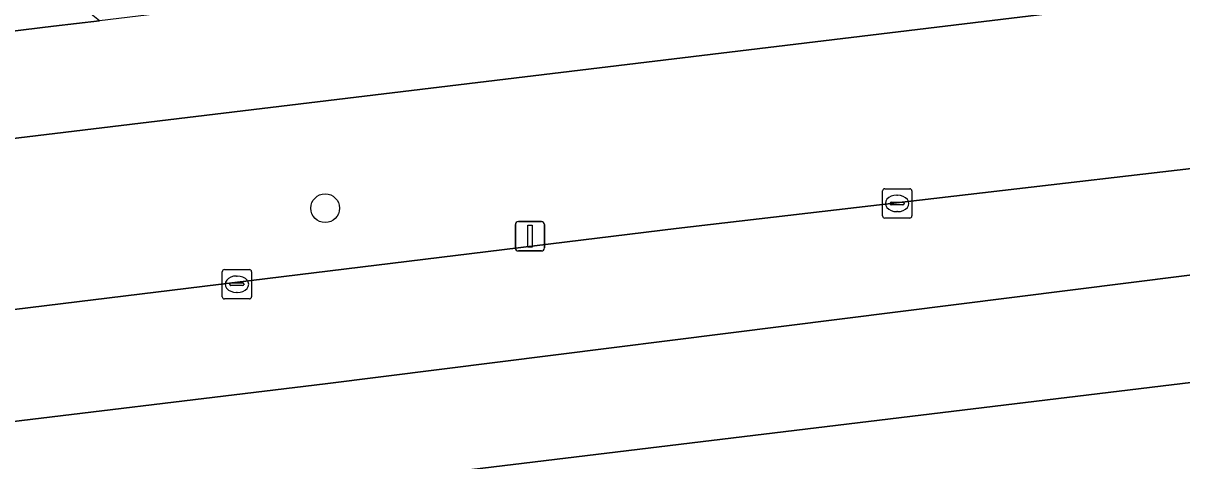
# Model space of a CAD drawing. Extents: x 161477 to 163040, y 383680 to 384871.
# Drawn here: x 162039.72 to 162079.23, y 384052.61 to 384067.52 of the extents above; entities that cross this region are included whole.
import ezdxf

# ---------------------------------------------------------------- set-up
doc = ezdxf.new("R2010")
doc.units = 0
for name, color, linetype in [('IMGEO_Berm_groen', 7, 'Continuous'), ('IMGEO_Boom', 7, 'Continuous'), ('IMGEO_Fietspad_gesloten', 7, 'Continuous'), ('IMGEO_Fietspad_open', 7, 'Continuous'), ('IMGEO_Kolk', 7, 'Continuous'), ('IMGEO_Lichtmast', 7, 'Continuous'), ('IMGEO_Rijbaan_lokaal_gesloten', 7, 'Continuous')]:
    doc.layers.add(name, color=color, linetype=linetype)

msp = doc.modelspace()

# ---------------------------------------------------------------- linework, layer by layer
at = {"layer": 'IMGEO_Berm_groen'}
for points in [[(162179.927, 384080.597), (162164.799, 384078.716), (162037.295, 384063.34), (162003.42, 384059.174), (162000, 384058.753), (161967.373, 384054.741), (161896.962, 384046.212), (161847.953, 384040.275), (161822.49, 384037.235), (161793.606, 384033.742), (161792.05, 384033.368), (161791.016, 384033.255), (161789.879, 384033.126), (161782.08, 384032.349)], [(161977.435, 384050.21), (161982.251, 384050.756), (161989.699, 384051.67), (161996.3, 384052.485), (162000, 384052.948), (162004.465, 384053.494), (162061.99, 384060.529), (162090.69, 384063.861), (162112.945, 384066.661), (162130.338, 384068.624), (162184.31, 384075.274), (162202.261, 384077.434), (162208.493, 384078.157), (162212.301, 384078.633), (162212.132, 384079.728)], [(162277.909, 384079.509), (162249.116, 384075.73), (162246.983, 384075.474), (162186.915, 384068.26), (162005.779, 384046.356)]]:
    msp.add_lwpolyline(points, dxfattribs=at)
at = {"layer": 'IMGEO_Boom'}
msp.add_circle((162050.016, 384061.216), 0.489, dxfattribs=at)
at = {"layer": 'IMGEO_Fietspad_gesloten'}
msp.add_lwpolyline([(162179.402, 384084.189), (162164.301, 384082.326), (162042.321, 384067.606), (162040.757, 384067.417), (162037.582, 384067.034), (162036.674, 384066.924), (162002.758, 384062.766), (162000, 384062.428), (161967.056, 384058.389), (161896.476, 384049.775), (161896.962, 384046.212), (161967.373, 384054.741), (162000, 384058.753), (162003.42, 384059.174), (162037.295, 384063.34), (162164.799, 384078.716)], dxfattribs=at)
at = {"layer": 'IMGEO_Fietspad_open'}
msp.add_lwpolyline([(162040.556, 384069.026), (162040.526, 384069.275), (162040.467, 384069.803), (162040.402, 384070.402), (162040.324, 384071.11), (162038.64, 384070.903), (162038.716, 384070.33), (162038.737, 384070.163), (162038.814, 384069.569), (162038.896, 384068.971), (162038.924, 384068.822), (162037.582, 384067.034), (162040.757, 384067.417), (162042.321, 384067.606)], close=True, dxfattribs=at)
at = {"layer": 'IMGEO_Kolk'}
for p, q in [((162069.025, 384060.952), (162069.025, 384061.804)), ((162069.1, 384061.878), (162069.952, 384061.878)), ((162069.513, 384061.658), (162069.538, 384061.658)), ((162070.026, 384061.804), (162070.026, 384060.952)), ((162069.284, 384061.372), (162069.284, 384061.384)), ((162069.722, 384061.335), (162069.324, 384061.335)), ((162069.327, 384061.421), (162069.725, 384061.421)), ((162069.768, 384061.384), (162069.768, 384061.372)), ((162069.952, 384060.878), (162069.1, 384060.878)), ((162069.536, 384061.098), (162069.511, 384061.098)), ((162046.506, 384058.198), (162046.506, 384059.05)), ((162046.581, 384059.124), (162047.433, 384059.124)), ((162046.994, 384058.904), (162047.019, 384058.904)), ((162047.507, 384059.05), (162047.507, 384058.198)), ((162046.765, 384058.618), (162046.765, 384058.63)), ((162047.203, 384058.581), (162046.805, 384058.581)), ((162046.808, 384058.667), (162047.206, 384058.667)), ((162047.249, 384058.63), (162047.249, 384058.618)), ((162047.433, 384058.124), (162046.581, 384058.124)), ((162047.017, 384058.344), (162046.992, 384058.344))]:
    msp.add_line(p, q, dxfattribs=at)
for points in [[(162069.025, 384060.952), (162069.025, 384061.804)], [(162069.1, 384061.878), (162069.952, 384061.878)], [(162070.026, 384061.804), (162070.026, 384060.952)], [(162069.952, 384060.878), (162069.1, 384060.878)], [(162046.506, 384058.198), (162046.506, 384059.05)], [(162046.581, 384059.124), (162047.433, 384059.124)], [(162047.507, 384059.05), (162047.507, 384058.198)], [(162047.433, 384058.124), (162046.581, 384058.124)]]:
    msp.add_lwpolyline(points, dxfattribs=at)
for centre, radius, start, end in [((162069.102, 384061.802), 0.0765, 91.552, 178.448), ((162069.102, 384061.802), 0.0765, 91.552, 178.448), ((162069.95, 384061.802), 0.0765, 1.552, 88.448), ((162069.95, 384061.802), 0.0765, 1.552, 88.448), ((162069.324, 384061.381), 0.0403, 85.8775, 175.7526), ((162069.321, 384061.371), 0.0366, 178.938, 274.7102), ((162069.725, 384061.378), 0.043, 264.8664, 352.4533), ((162069.729, 384061.383), 0.0386, 1.7309, 96.639), ((162069.102, 384060.954), 0.0765, 181.552, 268.448), ((162069.102, 384060.954), 0.0765, 181.552, 268.448), ((162069.95, 384060.954), 0.0765, 271.552, 358.448), ((162069.95, 384060.954), 0.0765, 271.552, 358.448), ((162046.583, 384059.048), 0.0765, 91.552, 178.448), ((162046.583, 384059.048), 0.0765, 91.552, 178.448), ((162047.431, 384059.048), 0.0765, 1.552, 88.448), ((162047.431, 384059.048), 0.0765, 1.552, 88.448), ((162046.805, 384058.627), 0.0403, 85.8775, 175.7526), ((162046.802, 384058.617), 0.0366, 178.938, 274.7102), ((162047.206, 384058.624), 0.043, 264.8664, 352.4533), ((162047.21, 384058.629), 0.0386, 1.7309, 96.639), ((162046.583, 384058.2), 0.0765, 181.552, 268.448), ((162046.583, 384058.2), 0.0765, 181.552, 268.448), ((162047.431, 384058.2), 0.0765, 271.552, 358.448), ((162047.431, 384058.2), 0.0765, 271.552, 358.448)]:
    msp.add_arc(centre, radius, start, end, dxfattribs=at)
for centre, major_axis, ratio, start_param, end_param in [((162069.512, 384061.378), (-0.387, 0.002), 0.722429, 4.712389, 7.853982), ((162069.537, 384061.378), (-0.39, 0.002), 0.717154, 1.570796, 4.712389), ((162046.993, 384058.624), (-0.387, 0.002), 0.722429, 4.712389, 7.853982), ((162047.018, 384058.624), (-0.39, 0.002), 0.717154, 1.570796, 4.712389)]:
    msp.add_ellipse(centre, major_axis=major_axis, ratio=ratio, start_param=start_param, end_param=end_param, dxfattribs=at)
at = {"layer": 'IMGEO_Lichtmast'}
for p, q in [((162056.605, 384060.76), (162057.395, 384060.76)), ((162057.395, 384060.76), (162056.605, 384060.76)), ((162056.505, 384059.86), (162056.505, 384060.66)), ((162056.505, 384060.66), (162056.505, 384059.86)), ((162057.495, 384060.66), (162057.495, 384059.86)), ((162057.495, 384059.86), (162057.495, 384060.66)), ((162057.395, 384059.76), (162056.605, 384059.76)), ((162056.605, 384059.76), (162057.395, 384059.76))]:
    msp.add_line(p, q, dxfattribs=at)
msp.add_lwpolyline([(162056.925, 384060.635), (162057.075, 384060.635), (162057.075, 384059.885), (162056.925, 384059.885), (162056.925, 384060.635)], dxfattribs=at)
for centre, start, end in [((162056.605, 384060.66), 90, 180), ((162056.605, 384060.66), 90, 180), ((162057.395, 384060.66), 0, 90), ((162057.395, 384060.66), 360, 90), ((162056.605, 384059.86), 180, 270), ((162056.605, 384059.86), 180, 270), ((162057.395, 384059.86), 270, 0), ((162057.395, 384059.86), 270, 0)]:
    msp.add_arc(centre, 0.1, start, end, dxfattribs=at)
at = {"layer": 'IMGEO_Rijbaan_lokaal_gesloten'}
for points in [[(162246.408, 384079.189), (162245.881, 384082.587), (162212.301, 384078.633), (162208.493, 384078.157), (162202.261, 384077.434), (162184.31, 384075.274), (162130.338, 384068.624), (162112.945, 384066.661), (162090.69, 384063.861), (162061.99, 384060.529), (162004.465, 384053.494)], [(162005.138, 384049.833), (162024.421, 384052.135), (162050.016, 384055.235), (162093.056, 384060.636), (162137.796, 384065.987), (162181.187, 384071.188), (162227.626, 384076.889), (162246.408, 384079.189)], [(162005.779, 384046.356), (162186.915, 384068.26), (162246.983, 384075.474), (162246.408, 384079.189), (162227.626, 384076.889), (162181.187, 384071.188), (162137.796, 384065.987), (162093.056, 384060.636), (162050.016, 384055.235), (162024.421, 384052.135), (162005.138, 384049.833)]]:
    msp.add_lwpolyline(points, dxfattribs=at)

doc.saveas('drawing.dxf')
